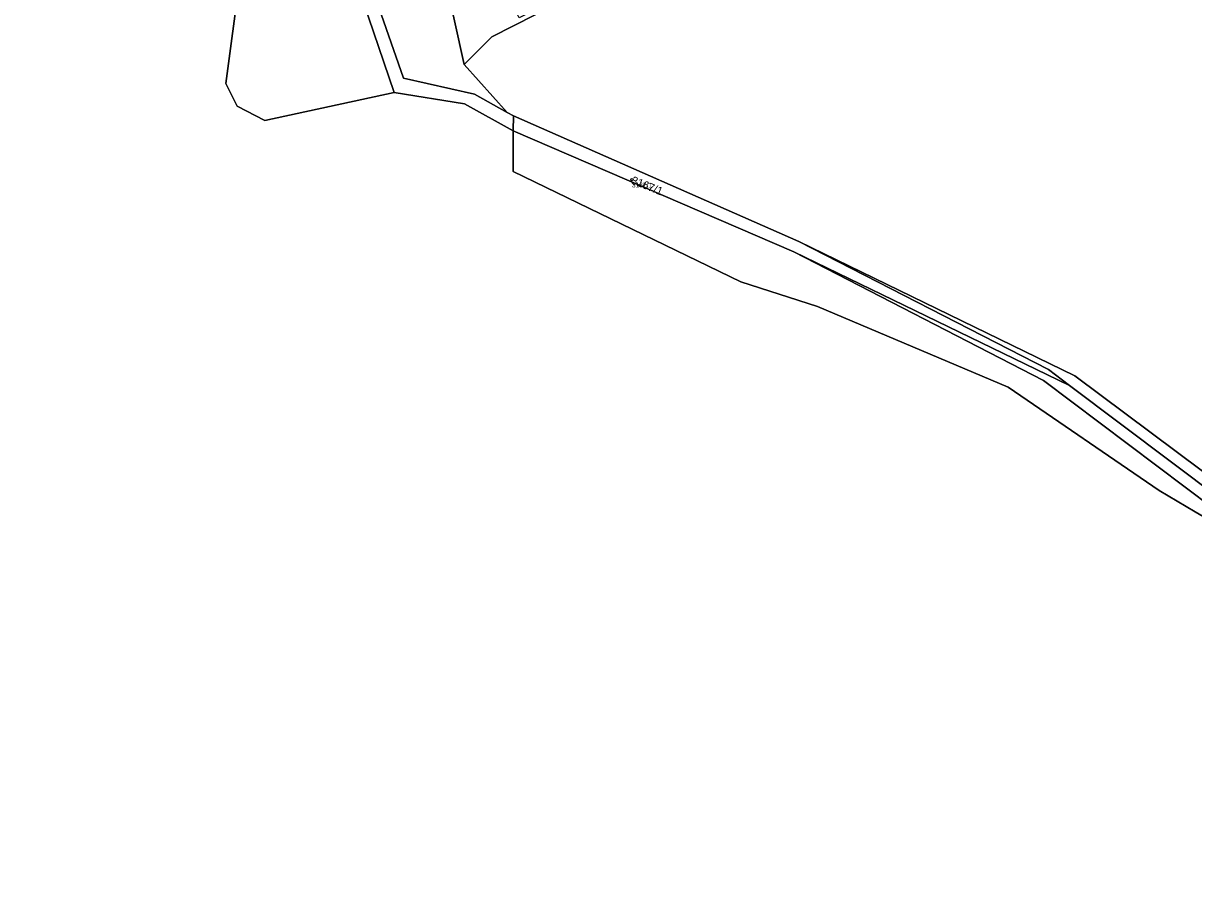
# Model space of a CAD drawing. Extents: x -761891 to -756141, y -1178507 to -1171885.
# Drawn here: x -761753.7 to -761505, y -1174524.9 to -1174343 of the extents above; entities that cross this region are included whole.
import ezdxf

# ---------------------------------------------------------------- set-up
doc = ezdxf.new("R2010")
doc.units = 0
for name, color, linetype in [('Definiční body', 7, 'Continuous'), ('Hranice parcel', 7, 'Continuous'), ('Parcelní čísla', 7, 'Continuous'), ('Polygon ku', 7, 'Continuous'), ('Polygon parcely', 7, 'Continuous')]:
    doc.layers.add(name, color=color, linetype=linetype)

msp = doc.modelspace()

# ---------------------------------------------------------------- linework, layer by layer
at = {"layer": 'Definiční body'}
msp.add_circle((-761624.35, -1174376.17), 0.25, dxfattribs=at)
at = {"layer": 'Hranice parcel'}
for p, q in [((-761674.91, -1174357.63), (-761702.2, -1174277.37)), ((-761660.03, -1174351.7), (-761650.87, -1174361.89)), ((-761674.91, -1174357.63), (-761702.38, -1174363.59)), ((-761649.56, -1174362.62), (-761650.87, -1174361.89)), ((-761649.61, -1174365.84), (-761649.56, -1174362.62)), ((-761649.56, -1174362.62), (-761588.91, -1174389.34)), ((-761590, -1174391.54), (-761649.61, -1174365.84)), ((-761649.61, -1174374.48), (-761649.61, -1174365.84)), ((-761601.24, -1174397.87), (-761649.61, -1174374.48)), ((-761590, -1174391.54), (-761531.38, -1174419.9)), ((-761584.97, -1174403.16), (-761601.24, -1174397.87)), ((-761531.38, -1174419.9), (-761445.3, -1174484.67))]:
    msp.add_line(p, q, dxfattribs=at)
for points in [[(-761650.87, -1174361.89), (-761657.82, -1174358.01), (-761672.92, -1174354.58), (-761701.88, -1174271.51)], [(-761710.64, -1174355.76), (-761704.7, -1174311.11), (-761702.2, -1174277.37)], [(-761645.58, -1174280.05), (-761659.06, -1174294.45), (-761664.33, -1174309.63), (-761666.43, -1174322.55), (-761660.03, -1174351.7)], [(-761660.03, -1174351.7), (-761654.16, -1174345.83), (-761617.19, -1174327.01)], [(-761702.38, -1174363.59), (-761708.22, -1174360.57), (-761710.64, -1174355.76)], [(-761649.61, -1174365.84), (-761659.92, -1174360.06), (-761674.91, -1174357.63)], [(-761439.56, -1174488.83), (-761446.65, -1174486.85), (-761536.91, -1174418.84), (-761590, -1174391.54)], [(-761588.91, -1174389.34), (-761535.86, -1174416.53), (-761531.38, -1174419.9)], [(-761588.91, -1174389.34), (-761530.3, -1174417.88), (-761438.27, -1174486.6)], [(-761512.38, -1174442.21), (-761544.41, -1174420.29), (-761584.97, -1174403.16)], [(-761494.31, -1174452.87), (-761504.67, -1174446.76), (-761512.38, -1174442.21)]]:
    msp.add_lwpolyline(points, dxfattribs=at)
at = {"layer": 'Polygon ku'}
msp.add_lwpolyline([(-761704.7, -1174311.11), (-761710.64, -1174355.76), (-761708.22, -1174360.57), (-761702.38, -1174363.59), (-761674.91, -1174357.63), (-761659.92, -1174360.06), (-761649.61, -1174365.84), (-761649.61, -1174374.48), (-761601.24, -1174397.87), (-761584.97, -1174403.16), (-761544.41, -1174420.29), (-761512.38, -1174442.21), (-761504.67, -1174446.76)], dxfattribs=at)
at = {"layer": 'Polygon parcely'}
for points in [[(-761703.42, -1174251.58), (-761701.88, -1174271.51), (-761672.92, -1174354.58), (-761657.82, -1174358.01), (-761650.87, -1174361.89), (-761660.03, -1174351.7), (-761666.43, -1174322.55), (-761664.33, -1174309.63), (-761659.06, -1174294.45), (-761645.58, -1174280.05), (-761646.65, -1174252.15), (-761653.5, -1174232.92), (-761663.53, -1174221.82), (-761673.31, -1174216.62), (-761688.19, -1174218.21), (-761690.39, -1174217.58), (-761698.93, -1174225.13), (-761701.53, -1174227.43), (-761704.85, -1174230.37), (-761709.27, -1174217.29), (-761713.24, -1174214.15), (-761720.46, -1174218.09), (-761753.66, -1174217.79), (-761719.93, -1174222.8)], [(-761649.61, -1174365.84), (-761649.56, -1174362.62), (-761650.87, -1174361.89), (-761657.82, -1174358.01), (-761672.92, -1174354.58), (-761701.88, -1174271.51), (-761702.2, -1174277.37), (-761674.91, -1174357.63), (-761659.92, -1174360.06)], [(-761674.91, -1174357.63), (-761702.2, -1174277.37), (-761704.7, -1174311.11), (-761710.64, -1174355.76), (-761708.22, -1174360.57), (-761702.38, -1174363.59)], [(-761617.06, -1174325.82), (-761625.51, -1174330.12), (-761643.06, -1174339.12), (-761648.33, -1174341.82), (-761653.64, -1174331.09), (-761655.38, -1174323.09), (-761653.4, -1174316.44), (-761649.71, -1174308.98), (-761648.16, -1174305.85), (-761643.82, -1174284.09), (-761642.43, -1174277.39), (-761645.58, -1174280.05), (-761659.06, -1174294.45), (-761664.33, -1174309.63), (-761666.43, -1174322.55), (-761660.03, -1174351.7), (-761654.16, -1174345.83), (-761617.19, -1174327.01)], [(-761531.38, -1174419.9), (-761535.86, -1174416.53), (-761588.91, -1174389.34), (-761649.56, -1174362.62), (-761649.61, -1174365.84), (-761590, -1174391.54)], [(-761590, -1174391.54), (-761649.61, -1174365.84), (-761649.61, -1174374.48), (-761601.24, -1174397.87), (-761584.97, -1174403.16), (-761544.41, -1174420.29), (-761512.38, -1174442.21), (-761504.67, -1174446.76), (-761494.31, -1174452.87), (-761469.66, -1174495.13), (-761448.8, -1174517.03), (-761434.62, -1174524.92), (-761424.89, -1174522.62), (-761389.75, -1174503.01), (-761388.37, -1174504.22), (-761326.21, -1174462.73), (-761325.99, -1174450.14), (-761389.88, -1174484.8), (-761433.39, -1174490.55), (-761439.56, -1174488.83), (-761446.65, -1174486.85), (-761536.91, -1174418.84)], [(-761590, -1174391.54), (-761536.91, -1174418.84), (-761446.65, -1174486.85), (-761439.56, -1174488.83), (-761445.3, -1174484.67), (-761531.38, -1174419.9)], [(-761531.38, -1174419.9), (-761445.3, -1174484.67), (-761438.27, -1174486.6), (-761530.3, -1174417.88), (-761588.91, -1174389.34), (-761535.86, -1174416.53)]]:
    msp.add_lwpolyline(points, close=True, dxfattribs=at)
msp.add_lwpolyline([(-761617.19, -1174327.01), (-761654.16, -1174345.83), (-761660.03, -1174351.7), (-761650.87, -1174361.89), (-761649.56, -1174362.62), (-761588.91, -1174389.34), (-761530.3, -1174417.88), (-761438.27, -1174486.6)], dxfattribs=at)

# ---------------------------------------------------------------- texts
at = {"layer": 'Definiční body'}
msp.add_text('3167/1', height=1, dxfattribs=at).set_placement((-761624.35, -1174377.83))
at = {"layer": 'Parcelní čísla'}
msp.add_text('3167/1', height=1.7, rotation=338, dxfattribs=at).set_placement((-761624.67, -1174376.96))

doc.saveas('drawing.dxf')
